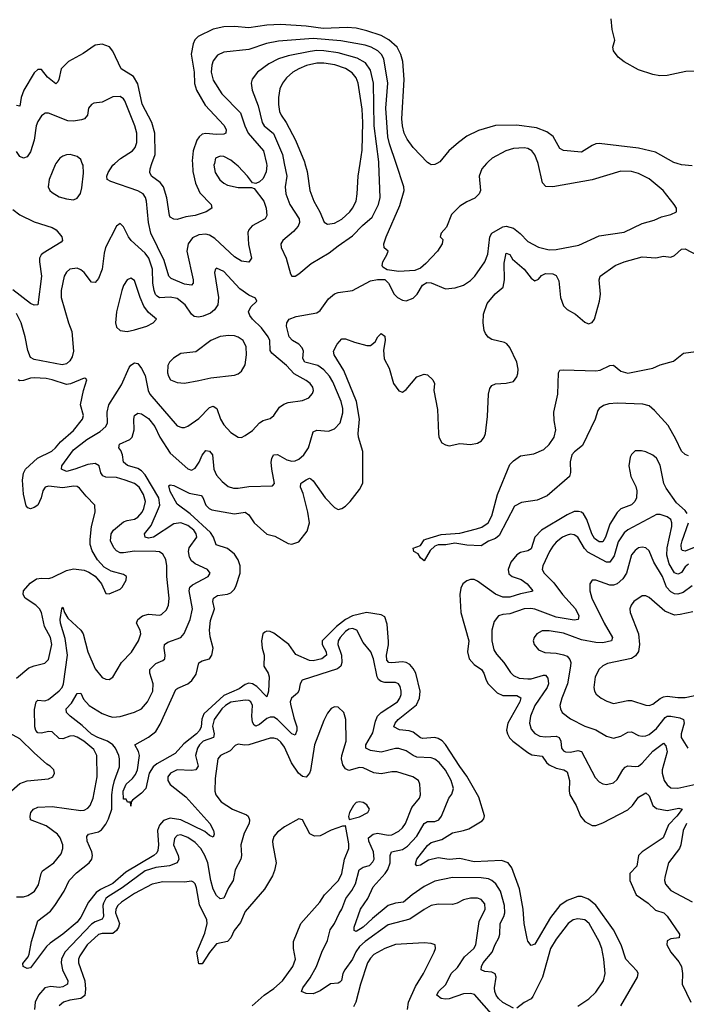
# Model space of a CAD drawing. Header units: inches. Extents: x 1843162 to 1959474, y 907081 to 1016326.
# Tile 537 of 656: x 1920329 to 1924057, y 1005298 to 1010804. Entities that reach past the tile are written whole.
import ezdxf

# ---------------------------------------------------------------- set-up
doc = ezdxf.new("R2010")
doc.units = ezdxf.units.IN
doc.header["$MEASUREMENT"] = 0
doc.layers.add('B9020', color=7, linetype='Continuous')
doc.layers.add('B9021', color=7, linetype='Continuous')

msp = doc.modelspace()

# ---------------------------------------------------------------- linework, layer by layer
at = {"layer": 'B9020', "color": 5}
for points, elevation in [([(1923090, 1005277.2), (1923030, 1005308), (1923006.3, 1005330), (1922993.6, 1005350), (1922985.6, 1005370), (1922984.5, 1005390), (1922994, 1005450), (1922987.9, 1005467.9), (1922970, 1005478.4), (1922930, 1005481.8), (1922909.8, 1005490), (1922911.9, 1005510), (1922921.6, 1005530), (1922970.9, 1005589.1), (1922987.1, 1005632.9), (1923007.9, 1005670), (1923014.5, 1005690), (1923016.1, 1005750), (1923037.2, 1005790), (1923042.5, 1005810), (1923039.2, 1005850), (1923016.9, 1005930), (1922992.1, 1005972.1), (1922970, 1005991.1), (1922950, 1005999.6), (1922910, 1006005.2), (1922750, 1006007.9), (1922650, 1005986.9), (1922590, 1005956.1), (1922522.8, 1005910), (1922475, 1005870), (1922430, 1005863.8), (1922388.8, 1005850), (1922301.5, 1005778.5), (1922250, 1005729), (1922210, 1005706), (1922199.6, 1005710), (1922200.2, 1005730), (1922234.2, 1005830), (1922275.2, 1005890), (1922305.6, 1005954.4), (1922373.5, 1006030), (1922387.9, 1006052.1), (1922400.7, 1006090), (1922399.9, 1006130), (1922407.9, 1006150), (1922470, 1006164.1), (1922497.1, 1006182.9), (1922550, 1006238.2), (1922590.8, 1006309.2), (1922610, 1006320.1), (1922650, 1006320.8), (1922672.5, 1006330), (1922687.1, 1006350), (1922728.9, 1006450), (1922746, 1006474), (1922754.4, 1006505.6), (1922741.3, 1006550), (1922710, 1006607), (1922674.5, 1006650), (1922650, 1006669.2), (1922630, 1006675.8), (1922550, 1006681.1), (1922529, 1006689), (1922490, 1006715.2), (1922450, 1006729.3), (1922430, 1006728.7), (1922350, 1006708.9), (1922290, 1006718), (1922263.8, 1006730), (1922265, 1006750), (1922303.9, 1006816.1), (1922317.9, 1006882.1), (1922329.9, 1006910), (1922350.7, 1006929.3), (1922441, 1006990), (1922454.9, 1007010), (1922461.8, 1007030), (1922461.5, 1007050), (1922455.7, 1007075.7), (1922447, 1007090), (1922430, 1007097.6), (1922370, 1007098.2), (1922350, 1007103.8), (1922335.2, 1007115.2), (1922327.5, 1007130), (1922308.2, 1007230), (1922292.9, 1007270), (1922250, 1007321.5), (1922213.7, 1007390), (1922190, 1007400.2), (1922170, 1007395.2), (1922150, 1007382.1), (1922121.2, 1007350), (1922110.1, 1007330), (1922108.7, 1007310), (1922128, 1007250), (1922130.9, 1007210), (1922125.5, 1007190), (1922105.5, 1007174.5), (1921909.4, 1007110.6), (1921898.2, 1007090), (1921889.4, 1007050.6), (1921882.1, 1007037.9), (1921848.9, 1007010), (1921842, 1006990), (1921844, 1006976), (1921861, 1006901), (1921878.4, 1006850), (1921878.6, 1006830), (1921870, 1006802.6), (1921850, 1006810.8), (1921771.3, 1006891.3), (1921750, 1006903), (1921730, 1006903.5), (1921710, 1006895.7), (1921670, 1006862.1), (1921650, 1006853.2), (1921639.7, 1006859.7), (1921630, 1006875.1), (1921626.8, 1006910), (1921631.3, 1006970), (1921621.8, 1006990), (1921610, 1006997.2), (1921590, 1006999.7), (1921510, 1006988.4), (1921479.6, 1006970), (1921458.5, 1006950), (1921415.6, 1006890), (1921407.3, 1006852.7), (1921415.7, 1006810), (1921413, 1006790), (1921355, 1006770), (1921334.8, 1006750), (1921323.4, 1006730), (1921312.3, 1006690), (1921326.4, 1006630), (1921313.8, 1006610), (1921290, 1006604.8), (1921210, 1006609.3), (1921172.2, 1006590), (1921157.7, 1006570), (1921157.4, 1006550), (1921170, 1006528.1), (1921257.6, 1006457.6), (1921392.6, 1006310), (1921412.4, 1006270), (1921415.8, 1006250), (1921410, 1006232.7), (1921390, 1006242.2), (1921363.7, 1006263.7), (1921230, 1006329.9), (1921170, 1006339), (1921133.1, 1006326.9), (1921110, 1006300.3), (1921100.1, 1006270), (1921105.1, 1006190), (1921101.4, 1006158.6), (1921095.4, 1006144.6), (1921079.5, 1006130), (1920922.2, 1006037.8), (1920850, 1005974.5), (1920780, 1005940), (1920756.9, 1005923.1), (1920714, 1005870), (1920670, 1005786), (1920650, 1005758.2), (1920570, 1005689.9), (1920499.2, 1005640.8), (1920479.4, 1005620.6), (1920390, 1005502.4), (1920370, 1005498.7), (1920349, 1005510), (1920346.6, 1005526.6), (1920376.4, 1005563.6), (1920382.2, 1005577.8), (1920394, 1005650), (1920430, 1005764.9), (1920500.5, 1005819.5), (1920525.6, 1005850), (1920576.9, 1005930), (1920605, 1005990), (1920646.9, 1006033.1), (1920717.4, 1006090), (1920732.3, 1006110), (1920735.6, 1006130), (1920731.7, 1006150), (1920706.3, 1006210), (1920703.5, 1006236.5), (1920712.7, 1006250), (1920770, 1006262.8), (1920785.8, 1006274.2), (1920810, 1006305.5), (1920825.4, 1006334.6), (1920844.4, 1006390), (1920843.9, 1006470), (1920848.8, 1006510), (1920858.2, 1006550), (1920886.1, 1006626.1), (1920887.3, 1006670), (1920882.7, 1006690), (1920864.8, 1006730), (1920850.4, 1006750), (1920820.2, 1006770), (1920764.9, 1006790), (1920729.6, 1006809.6), (1920677.6, 1006857.6), (1920610.7, 1006910), (1920590.8, 1006930), (1920588.7, 1006950), (1920618.3, 1006981.7), (1920650, 1007036), (1920670, 1007038), (1920685, 1007005), (1920718, 1006970), (1920790, 1006924.1), (1920828.7, 1006908.7), (1920850, 1006904.8), (1920890, 1006906.9), (1920970, 1006931.8), (1921010, 1006950.2), (1921043.1, 1006990), (1921073.2, 1007050), (1921076, 1007090), (1921055.8, 1007150), (1921057.2, 1007170), (1921090, 1007204.2), (1921130, 1007221.5), (1921139.7, 1007230), (1921143.1, 1007250), (1921135.9, 1007290), (1921139.2, 1007310), (1921157, 1007323), (1921229.9, 1007350.1), (1921248.2, 1007371.8), (1921282, 1007450), (1921295.6, 1007510), (1921275.9, 1007610), (1921281.1, 1007630), (1921295.8, 1007644.2), (1921383.6, 1007690), (1921393.6, 1007710), (1921379.3, 1007730), (1921310, 1007760.7), (1921290, 1007778.7), (1921277.8, 1007797.8), (1921272, 1007830), (1921276.8, 1007850), (1921319.5, 1007910), (1921316.4, 1007930), (1921303.1, 1007950), (1921270, 1007976.6), (1921230, 1007990.3), (1921190, 1007985), (1921076.5, 1007910), (1921050, 1007905.5), (1921029.7, 1007910), (1921026.8, 1007930), (1921063.5, 1007976.5), (1921105.9, 1008070), (1921111.7, 1008090), (1921107.2, 1008130), (1921030, 1008259.1), (1921010, 1008282.2), (1920990, 1008293.8), (1920931.2, 1008311.2), (1920909.9, 1008329.9), (1920903.8, 1008370), (1920894.6, 1008394.6), (1920882.6, 1008410), (1920886.3, 1008430), (1920944.1, 1008455.9), (1920958.2, 1008470), (1920969, 1008510), (1920967.4, 1008570), (1920971.3, 1008590), (1920990, 1008604), (1921010, 1008600.6), (1921050, 1008573.5), (1921084.6, 1008530), (1921111.6, 1008470), (1921170, 1008379.5), (1921270, 1008293), (1921290, 1008284.6), (1921310, 1008296.5), (1921332.2, 1008330), (1921350, 1008368.9), (1921370, 1008396), (1921390, 1008391.3), (1921406.4, 1008370), (1921415.3, 1008290), (1921430, 1008257), (1921461, 1008221), (1921494.7, 1008194.7), (1921525.1, 1008185.1), (1921550, 1008184), (1921610, 1008193.2), (1921743.2, 1008196.8), (1921754.5, 1008210), (1921738.3, 1008290), (1921735.8, 1008330), (1921738, 1008350), (1921748.5, 1008371.5), (1921770, 1008372.5), (1921823.4, 1008343.4), (1921850, 1008335.9), (1921870, 1008338), (1921890, 1008346.4), (1921917.8, 1008370), (1921944.7, 1008410), (1921970, 1008498.7), (1921990.8, 1008509.2), (1922056.5, 1008503.5), (1922090, 1008516.9), (1922120.6, 1008550), (1922135.1, 1008604.9), (1922135.8, 1008630), (1922127.1, 1008670), (1922079.8, 1008779.8), (1922062, 1008810), (1922030, 1008846.1), (1921997, 1008870), (1921923.9, 1008890), (1921912.5, 1008910), (1921916.2, 1008950), (1921908.5, 1008970), (1921889.5, 1008989.5), (1921854.5, 1009010), (1921835.3, 1009030), (1921821.5, 1009090), (1921822.3, 1009110), (1921835.8, 1009130), (1921875.7, 1009144.3), (1921990, 1009165.4), (1922010, 1009178), (1922056.7, 1009243.4), (1922090, 1009271.2), (1922110, 1009279.2), (1922190, 1009290.4), (1922290, 1009344), (1922330, 1009350.7), (1922370, 1009351), (1922390.6, 1009330.6), (1922423, 1009270), (1922442, 1009250), (1922470, 1009235.5), (1922490, 1009233), (1922530, 1009246.4), (1922551.5, 1009270), (1922580.8, 1009319.2), (1922605.1, 1009334.9), (1922630, 1009332.7), (1922710, 1009299.1), (1922764.9, 1009304.9), (1922810, 1009320.4), (1922850, 1009346.3), (1922875.1, 1009370), (1922930.8, 1009450), (1922946.6, 1009493.4), (1922958.4, 1009590), (1922968.9, 1009610), (1923030, 1009646.7), (1923050.1, 1009650.1), (1923090, 1009638.7), (1923128.5, 1009608.5), (1923170, 1009563.8), (1923230, 1009532.6), (1923290, 1009517.8), (1923330, 1009518.5), (1923456.1, 1009543.9), (1923570, 1009595.9), (1923710, 1009616.9), (1923810, 1009664.3), (1923877.3, 1009682.7), (1923917.7, 1009702.3), (1923970, 1009714.3), (1924002.9, 1009730), (1924003, 1009750), (1923989.7, 1009770), (1923926.9, 1009850), (1923850, 1009914.8), (1923790, 1009944), (1923750, 1009954.9), (1923690, 1009958.1), (1923530, 1009908.1), (1923310, 1009869.2), (1923272.2, 1009872.2), (1923252, 1009892), (1923227.7, 1010000)], 440), ([(1920531.2, 1010000), (1920526.5, 1009993.5), (1920493.1, 1009910), (1920488.7, 1009870), (1920497.1, 1009850), (1920510, 1009837.1), (1920550, 1009813.7), (1920590, 1009802.4), (1920630, 1009797.6), (1920650, 1009806), (1920667.9, 1009832.1), (1920676.1, 1009863.9), (1920686.2, 1009946.2), (1920682.8, 1009990), (1920678.7, 1010000)], 460), ([(1921417.4, 1010000), (1921415, 1009990), (1921421.4, 1009950), (1921448.6, 1009908.6), (1921469.6, 1009889.6), (1921490, 1009879.3), (1921550, 1009866), (1921625.5, 1009865.5), (1921639.5, 1009859.5), (1921694, 1009790), (1921706.7, 1009750), (1921711, 1009710), (1921702.3, 1009690), (1921628.9, 1009651.1), (1921610.9, 1009630), (1921604.9, 1009615.1), (1921607.5, 1009547.5), (1921625.3, 1009470), (1921610, 1009448), (1921570, 1009454.5), (1921530, 1009478.4), (1921420.5, 1009580.5), (1921390, 1009599.7), (1921370, 1009604.4), (1921330, 1009601.5), (1921296, 1009584), (1921271.5, 1009550), (1921263, 1009510), (1921299, 1009350), (1921298.2, 1009330), (1921290, 1009319.8), (1921250, 1009324.4), (1921176.1, 1009356.1), (1921163.7, 1009370), (1921137.3, 1009457.3), (1921062.4, 1009610), (1921049.9, 1009670), (1921038.7, 1009790), (1921033, 1009810), (1921019.4, 1009830), (1920990, 1009848.1), (1920838.7, 1009898.7), (1920818.7, 1009910), (1920816, 1009930), (1920822.8, 1009950), (1920848.7, 1009990), (1920860.4, 1010000)], 440), ([(1921294.7, 1010000), (1921296.2, 1009956.2), (1921311.4, 1009890), (1921336.9, 1009836.9), (1921400.3, 1009770), (1921403, 1009750), (1921370.8, 1009730), (1921311, 1009710), (1921258.2, 1009701.8), (1921210, 1009686.9), (1921190, 1009688.2), (1921170, 1009700.7), (1921165.8, 1009710), (1921152.3, 1009807.7), (1921133.8, 1009870), (1921114.6, 1009894.6), (1921066.6, 1009930), (1921056.8, 1009950), (1921058.2, 1009970), (1921068.5, 1010000)], 420), ([(1921708.3, 1010000), (1921710.8, 1009989.2), (1921707.2, 1009952.8), (1921690, 1009915.6), (1921670, 1009897.6), (1921650, 1009889), (1921630, 1009892.3), (1921602, 1009930), (1921550, 1009984.8), (1921532.5, 1010000)], 440), ([(1921808.4, 1010000), (1921822.4, 1009930), (1921814, 1009870), (1921816.3, 1009830), (1921839.8, 1009770), (1921892.2, 1009690), (1921894, 1009670), (1921885.7, 1009650), (1921860.3, 1009619.7), (1921800.3, 1009570), (1921788.7, 1009550), (1921790.3, 1009530), (1921818.2, 1009470), (1921842.5, 1009382.5), (1921850, 1009370.7), (1921870, 1009370.4), (1921890, 1009383.6), (1921959.6, 1009440.4), (1922060.3, 1009499.7), (1922110, 1009540.2), (1922190, 1009595.2), (1922246.2, 1009653.8), (1922299.3, 1009700.7), (1922335.6, 1009770), (1922345.5, 1009810), (1922337.4, 1010000)], 460), ([(1921923.9, 1010000), (1921935.6, 1009955.6), (1921952.3, 1009850), (1921973.8, 1009790), (1922006.7, 1009730), (1922031.1, 1009671.1), (1922050, 1009660.2), (1922090, 1009666.3), (1922130, 1009689.4), (1922174.4, 1009730), (1922190.7, 1009750), (1922210.6, 1009790), (1922217, 1009830), (1922221.9, 1009930), (1922232.9, 1010000)], 480), ([(1922939.4, 1010000), (1922913.6, 1009970), (1922898, 1009930), (1922905.2, 1009850), (1922898.6, 1009830), (1922873.5, 1009806.5), (1922830, 1009786.6), (1922790, 1009760.8), (1922744.6, 1009715.4), (1922715.3, 1009644.7), (1922685.5, 1009610), (1922681, 1009590), (1922694.4, 1009574.4), (1922691.8, 1009550), (1922666, 1009510), (1922599.7, 1009440.3), (1922570, 1009414.5), (1922539, 1009401), (1922450, 1009396.9), (1922384.8, 1009404.8), (1922360.5, 1009420.5), (1922355.1, 1009430), (1922359.6, 1009450), (1922382.7, 1009490), (1922389, 1009510), (1922368, 1009528), (1922364.7, 1009550), (1922378, 1009590), (1922454.6, 1009765.4), (1922479.6, 1009850), (1922477.3, 1009870), (1922433.9, 1010000)], 440), ([(1922660.9, 1010000), (1922650, 1009994), (1922630, 1009991.8), (1922618.4, 1010000)], 420), ([(1924090, 1009987), (1924030, 1009991.9), (1924006.2, 1010000)], 420), ([(1920290, 1009742.7), (1920330, 1009712.9), (1920410, 1009674.3), (1920510, 1009642.2), (1920532, 1009630), (1920564.4, 1009590), (1920568, 1009570), (1920559.9, 1009560.1), (1920460.7, 1009499.3), (1920449.2, 1009490), (1920439.3, 1009470), (1920438.7, 1009450), (1920451.4, 1009370), (1920430, 1009209.4), (1920410, 1009207.6), (1920390, 1009218), (1920290, 1009293.3)], 440), ([(1920310, 1005899.3), (1920350, 1005899.3), (1920374.1, 1005905.9), (1920399.3, 1005920.7), (1920411.1, 1005930), (1920434.5, 1005965.5), (1920449.1, 1006030), (1920456, 1006044), (1920519.1, 1006090), (1920560, 1006140), (1920570.7, 1006169.3), (1920569.8, 1006190), (1920555.6, 1006230), (1920540.7, 1006250), (1920476.1, 1006296.1), (1920389.7, 1006330), (1920386.9, 1006350), (1920391.2, 1006370), (1920405.1, 1006390), (1920430, 1006399.7), (1920510, 1006404.4), (1920670, 1006381.5), (1920690, 1006383.5), (1920710, 1006394.4), (1920722.9, 1006410), (1920739.9, 1006450), (1920762.8, 1006570), (1920760.8, 1006690), (1920743.7, 1006723.7), (1920686.9, 1006770), (1920650, 1006792.7), (1920630, 1006798.7), (1920610, 1006797.6), (1920570, 1006782.8), (1920550, 1006784.7), (1920510, 1006822.5), (1920490, 1006823.9), (1920450, 1006814.6), (1920430, 1006817), (1920418.4, 1006830), (1920413.8, 1006850), (1920412.4, 1006947.6), (1920420.9, 1006990), (1920430, 1006998.2), (1920470, 1006995.9), (1920490, 1007002.2), (1920550, 1007050.8), (1920566.4, 1007070), (1920573.6, 1007090), (1920596.5, 1007250), (1920583.1, 1007343.1), (1920556.8, 1007430), (1920554.8, 1007450), (1920563.7, 1007510), (1920570, 1007518.8), (1920579.5, 1007490), (1920598.3, 1007458.3), (1920670.1, 1007390.1), (1920683.7, 1007370), (1920709.7, 1007270), (1920750, 1007174.6), (1920790, 1007126), (1920810, 1007116.5), (1920830, 1007114), (1920850, 1007127.7), (1920897.3, 1007210), (1920953.3, 1007266.7), (1920994.1, 1007330), (1921006.1, 1007370), (1921001.7, 1007390), (1920982.8, 1007430), (1920988.7, 1007450), (1921016.4, 1007470), (1921050, 1007480.7), (1921110, 1007473.7), (1921121.7, 1007478.3), (1921150, 1007503.6), (1921161.4, 1007530), (1921164.5, 1007570), (1921151.2, 1007690), (1921152.2, 1007750), (1921145.4, 1007785.4), (1921130, 1007815.1), (1921110, 1007827.8), (1921090.4, 1007830.4), (1920970, 1007832), (1920910, 1007822), (1920890, 1007823.2), (1920870, 1007834.2), (1920856, 1007850), (1920836.3, 1007890), (1920840.8, 1007930), (1920853, 1007950), (1920910, 1007995.6), (1920930, 1008003.8), (1920970, 1008010.8), (1920990, 1008021.5), (1921013.2, 1008050), (1921023.2, 1008070), (1921031.8, 1008110), (1921020.4, 1008150), (1920996.2, 1008190), (1920970, 1008211.5), (1920918.9, 1008230), (1920870, 1008243.4), (1920810, 1008246.9), (1920793.5, 1008253.5), (1920782.3, 1008270), (1920774.1, 1008310), (1920750, 1008322.3), (1920710, 1008317.1), (1920637.3, 1008290), (1920590, 1008277.8), (1920562.7, 1008290), (1920564.8, 1008310), (1920630, 1008398.9), (1920703.5, 1008456.5), (1920778.1, 1008501.9), (1920810.6, 1008530), (1920819.2, 1008550), (1920818.3, 1008610), (1920827.3, 1008650), (1920897.5, 1008762.5), (1920941.2, 1008858.8), (1920950, 1008871.6), (1920970, 1008885.5), (1920990, 1008880.8), (1921010, 1008854), (1921030, 1008814.9), (1921047.1, 1008730), (1921056.2, 1008710), (1921210, 1008532.8), (1921235.8, 1008524.2), (1921250, 1008524), (1921270, 1008531.4), (1921330, 1008574.3), (1921390, 1008635.6), (1921410, 1008643.2), (1921430.6, 1008630.6), (1921452.4, 1008570), (1921470, 1008539.6), (1921510, 1008496.4), (1921550, 1008470.4), (1921570, 1008468.2), (1921590, 1008479.3), (1921630, 1008507.2), (1921670, 1008550.3), (1921690, 1008562.7), (1921730, 1008574), (1921749.8, 1008590.2), (1921782.3, 1008637.7), (1921805.3, 1008654.7), (1921830, 1008663.6), (1921910, 1008675.6), (1921946.6, 1008690), (1921966.9, 1008713.1), (1921971.1, 1008730), (1921968, 1008750), (1921952.6, 1008770), (1921930, 1008787.2), (1921864.2, 1008824.2), (1921821.4, 1008870), (1921738.8, 1008938.8), (1921730, 1008954.5), (1921727.1, 1009010), (1921718.7, 1009030), (1921681.3, 1009081.3), (1921630.6, 1009130), (1921615.3, 1009150), (1921608.5, 1009170), (1921620.7, 1009199.3), (1921654.5, 1009230), (1921647.3, 1009247.3), (1921610, 1009264.7), (1921559.4, 1009299.4), (1921470, 1009395.9), (1921430, 1009415.1), (1921423, 1009410), (1921419.1, 1009390), (1921440.6, 1009250), (1921436.3, 1009210), (1921418, 1009182), (1921396.1, 1009163.9), (1921354.3, 1009145.7), (1921330, 1009141.5), (1921305.3, 1009145.3), (1921290, 1009158.2), (1921254.6, 1009210), (1921210, 1009245), (1921170, 1009252.6), (1921110, 1009248.1), (1921097.4, 1009257.4), (1921088.2, 1009268.2), (1921080.7, 1009290), (1921074.1, 1009330), (1921071.9, 1009410), (1921050.4, 1009470), (1921030, 1009498.9), (1920951.6, 1009570), (1920937.2, 1009590), (1920910, 1009646), (1920890, 1009665.2), (1920870, 1009649.2), (1920809, 1009531), (1920800.9, 1009499.1), (1920790, 1009409.5), (1920770, 1009357), (1920750, 1009334), (1920730, 1009336.2), (1920688.6, 1009390), (1920670, 1009405.8), (1920650, 1009414), (1920610, 1009409.8), (1920590, 1009392.3), (1920577.2, 1009370), (1920561.5, 1009290), (1920561.3, 1009250), (1920602.4, 1009110), (1920621.2, 1009061.2), (1920628.9, 1008951.1), (1920621.6, 1008918.4), (1920610, 1008896.8), (1920590, 1008880.2), (1920565.4, 1008874.6), (1920410, 1008904.9), (1920390, 1008916), (1920373.7, 1008953.7), (1920359.9, 1009030), (1920337, 1009110), (1920310, 1009161.3)], 460), ([(1923689.9, 1005290), (1923784.6, 1005450), (1923788.5, 1005470), (1923783, 1005483), (1923719.1, 1005550), (1923692, 1005630), (1923650, 1005714.3), (1923550, 1005853.3), (1923510, 1005885.3), (1923470, 1005900.4), (1923450, 1005901.1), (1923390, 1005878.3), (1923349.1, 1005850.9), (1923297, 1005783), (1923210, 1005635.1), (1923190, 1005626.6), (1923171, 1005651), (1923166.3, 1005666.3), (1923150.6, 1005750.6), (1923145.2, 1005830), (1923124.3, 1005944.3), (1923081.3, 1006061.3), (1923059.7, 1006090), (1923022.9, 1006102.9), (1922870, 1006095.6), (1922790, 1006112.6), (1922730, 1006108.6), (1922670, 1006117.2), (1922615.3, 1006104.7), (1922570, 1006076.9), (1922550, 1006073.2), (1922542.4, 1006082.4), (1922549.8, 1006110), (1922610, 1006187.1), (1922630, 1006202.3), (1922690, 1006220.1), (1922750, 1006257.3), (1922810, 1006269.5), (1922839.8, 1006280.2), (1922916, 1006324), (1922925, 1006335), (1922928.4, 1006351.6), (1922896.9, 1006456.9), (1922830, 1006573.4), (1922790, 1006627.3), (1922710.6, 1006750.6), (1922691, 1006771), (1922670, 1006785.5), (1922650, 1006790.5), (1922583.8, 1006783.8), (1922570, 1006789), (1922530, 1006819.9), (1922507.7, 1006827.7), (1922452.6, 1006832.6), (1922421, 1006850), (1922429, 1006870), (1922446, 1006890), (1922548, 1006972), (1922565, 1007010), (1922568.1, 1007050), (1922543.9, 1007150), (1922530, 1007175.9), (1922510, 1007198.4), (1922490, 1007210.3), (1922470, 1007214.1), (1922410, 1007207.2), (1922392.3, 1007210), (1922382.5, 1007222.5), (1922380.1, 1007250), (1922392.2, 1007307.8), (1922392.2, 1007327.8), (1922383.2, 1007423.2), (1922370, 1007465), (1922350, 1007475.8), (1922268.7, 1007488.7), (1922190.7, 1007470.7), (1922150.9, 1007450), (1922101.2, 1007410), (1922020.5, 1007330), (1922020.3, 1007310), (1922043.1, 1007270), (1922045.5, 1007250), (1922017.6, 1007230), (1921970, 1007218.2), (1921950, 1007221.1), (1921873.4, 1007253.4), (1921834.5, 1007310), (1921750, 1007373.2), (1921730, 1007383.2), (1921710, 1007384.7), (1921700.3, 1007379.7), (1921688.1, 1007370), (1921681.3, 1007330), (1921684.8, 1007290), (1921696.8, 1007250), (1921694.4, 1007190), (1921719, 1007150), (1921723.9, 1007130), (1921719.8, 1007050), (1921710, 1007016.9), (1921655.4, 1007075.4), (1921630, 1007091.1), (1921610, 1007094.2), (1921590, 1007086.4), (1921556.9, 1007063.1), (1921470, 1007024.7), (1921358.1, 1006921.9), (1921346.5, 1006893.5), (1921344, 1006850), (1921334.8, 1006830), (1921317, 1006810), (1921246, 1006754), (1921198.4, 1006701.6), (1921096.4, 1006643.6), (1921074.6, 1006625.4), (1921053.5, 1006590), (1921034.8, 1006505.2), (1921010, 1006479), (1920959.6, 1006440.4), (1920952, 1006430), (1920950, 1006406), (1920948, 1006428), (1920932, 1006428), (1920924.7, 1006444.7), (1920910, 1006444.7), (1920907.2, 1006490), (1920924.5, 1006530), (1920959.9, 1006560.1), (1920976.6, 1006583.4), (1920987.6, 1006610), (1920998.4, 1006690), (1920992.4, 1006712.4), (1920972, 1006750), (1921050, 1006792.2), (1921090, 1006824.4), (1921114.7, 1006865.3), (1921202.2, 1007057.8), (1921213.2, 1007066.8), (1921268.6, 1007090), (1921291.2, 1007108.8), (1921314.8, 1007145.2), (1921331.5, 1007208.5), (1921350, 1007218.8), (1921390, 1007229.4), (1921403.7, 1007250), (1921411.4, 1007290), (1921393.4, 1007353.4), (1921389.9, 1007390), (1921395.6, 1007444.3), (1921417.4, 1007510), (1921409.3, 1007550), (1921412.9, 1007570), (1921434.9, 1007585.1), (1921490, 1007591.2), (1921510, 1007598.3), (1921530, 1007620.2), (1921539.9, 1007640.1), (1921562.6, 1007710), (1921562.2, 1007750), (1921550, 1007784.5), (1921530, 1007816.3), (1921490, 1007846.6), (1921427.6, 1007867.6), (1921413.4, 1007910), (1921396.5, 1007936.5), (1921281.3, 1008041.3), (1921210, 1008094.3), (1921170, 1008165.1), (1921162.9, 1008197.1), (1921170, 1008203.8), (1921190, 1008198.5), (1921277.2, 1008157.2), (1921343.6, 1008143.6), (1921352.7, 1008132.7), (1921369.7, 1008089.7), (1921388.6, 1008070), (1921403.5, 1008063.5), (1921530, 1008041.7), (1921590.1, 1008050.1), (1921610, 1008035.8), (1921640.5, 1007990), (1921710, 1007927.8), (1921755.2, 1007915.2), (1921830, 1007874.9), (1921850, 1007871.5), (1921890, 1007884.4), (1921936.4, 1007943.6), (1921948.7, 1007990), (1921940.8, 1008050), (1921914.5, 1008154.5), (1921899.5, 1008190), (1921900.4, 1008210), (1921905, 1008215), (1921930, 1008232), (1921950, 1008240.2), (1921956.5, 1008236.5), (1921970, 1008226.4), (1922037.7, 1008130), (1922090, 1008075.5), (1922110, 1008066), (1922130, 1008071.6), (1922150, 1008084), (1922177.7, 1008110), (1922230, 1008177.6), (1922247.1, 1008212.9), (1922247.8, 1008390), (1922223.7, 1008470), (1922221.2, 1008490), (1922229.1, 1008570), (1922212.1, 1008670), (1922142, 1008842), (1922087.4, 1008930), (1922083.5, 1008950), (1922104.2, 1008990), (1922130, 1009019.3), (1922150, 1009020.3), (1922200.9, 1009000.9), (1922270, 1008982.8), (1922290, 1008981.6), (1922317.7, 1009002.3), (1922331.1, 1009030), (1922350, 1009048.9), (1922370, 1009034), (1922371.9, 1009010), (1922363.1, 1008956.9), (1922367.3, 1008907.3), (1922395.6, 1008855.6), (1922419.5, 1008770), (1922450, 1008728), (1922470, 1008722), (1922490, 1008736.3), (1922550, 1008807.3), (1922590, 1008822.8), (1922610, 1008818.8), (1922639.1, 1008790), (1922648, 1008770), (1922645.3, 1008730), (1922665.2, 1008625.2), (1922670.2, 1008490.2), (1922673.7, 1008470), (1922690, 1008438), (1922710, 1008426.7), (1922730, 1008422), (1922790, 1008434), (1922850, 1008429.1), (1922890, 1008436.9), (1922911.2, 1008450), (1922926.9, 1008470), (1922934.2, 1008490), (1922945.6, 1008585.6), (1922949.8, 1008710.2), (1922957.8, 1008742.2), (1922970, 1008758.4), (1922990, 1008767.4), (1923048.6, 1008771.4), (1923090, 1008781.3), (1923110, 1008807.3), (1923114, 1008826), (1923115.7, 1008850), (1923109.8, 1008890), (1923070, 1008971), (1923052.3, 1008992.3), (1923039.5, 1008999.5), (1922970, 1009016.6), (1922949.2, 1009029.2), (1922933.1, 1009050), (1922926.8, 1009066.8), (1922920.5, 1009110), (1922923.1, 1009156.9), (1922943.7, 1009216.3), (1922988.3, 1009271.7), (1923031.8, 1009308.2), (1923040.2, 1009350), (1923038.1, 1009441.9), (1923050, 1009499.3), (1923070, 1009490.4), (1923085, 1009465), (1923149.7, 1009409.7), (1923190, 1009359.1), (1923210, 1009343.2), (1923230, 1009352.6), (1923247.1, 1009372.9), (1923270, 1009385.1), (1923310, 1009383.5), (1923330, 1009373.5), (1923344.1, 1009344.1), (1923352.4, 1009250), (1923370, 1009204.6), (1923390, 1009183.2), (1923438, 1009158), (1923490, 1009112.4), (1923510, 1009103.1), (1923530, 1009110.5), (1923544.2, 1009130), (1923571.1, 1009230), (1923577.7, 1009270), (1923569.8, 1009350), (1923575.1, 1009370), (1923659.7, 1009430), (1923709.9, 1009450.1), (1923810, 1009477.7), (1923887.2, 1009472.8), (1923930, 1009482.6), (1923970, 1009475.8), (1923990, 1009486.4), (1924030, 1009521.3), (1924050, 1009522.4), (1924150, 1009470.3)], 420), ([(1924070, 1008364.5), (1924050, 1008373.3), (1924030, 1008391.3), (1923998.7, 1008458.7), (1923954.9, 1008534.9), (1923879.5, 1008619.5), (1923850, 1008644.8), (1923813.5, 1008653.5), (1923670, 1008659.4), (1923623.7, 1008656.3), (1923593.5, 1008646.5), (1923570.2, 1008630), (1923562.1, 1008617.9), (1923546.9, 1008570), (1923476.9, 1008423.1), (1923431.9, 1008388.1), (1923416.2, 1008370), (1923407.4, 1008332.6), (1923408.8, 1008271.2), (1923404.4, 1008250), (1923278.9, 1008141.1), (1923223.3, 1008116.7), (1923135.4, 1008104.6), (1923096.8, 1008083.2), (1923010, 1007919.8), (1922990, 1007903.2), (1922951.2, 1007888.8), (1922910, 1007862.7), (1922830, 1007866), (1922762.5, 1007877.5), (1922712.4, 1007867.6), (1922670, 1007866.8), (1922650, 1007860.4), (1922623.6, 1007836.4), (1922590, 1007777.6), (1922570, 1007794.5), (1922556.5, 1007816.5), (1922532.7, 1007830), (1922529.6, 1007849.6), (1922570, 1007864.4), (1922590, 1007894.8), (1922600.4, 1007899.6), (1922685.3, 1007925.3), (1922790, 1007933.4), (1922883.6, 1007956.4), (1922913.8, 1007966.2), (1922948.9, 1007991.1), (1922969.8, 1008030.2), (1923001.6, 1008150), (1923070, 1008316.5), (1923090, 1008337.5), (1923130, 1008365.3), (1923203.9, 1008376.1), (1923259.2, 1008400.8), (1923290, 1008429), (1923318.3, 1008470), (1923326.3, 1008510), (1923317.2, 1008562.8), (1923316.5, 1008610), (1923338.4, 1008710), (1923342.4, 1008830), (1923350, 1008844), (1923370, 1008846.7), (1923550, 1008839.8), (1923575.9, 1008844.1), (1923630, 1008871.1), (1923650, 1008871.8), (1923690, 1008838.6), (1923730, 1008827.1), (1923870, 1008854.7), (1923910, 1008873.8), (1923985.3, 1008894.7), (1924041.4, 1008938.6), (1924110, 1008947.9)], 380), ([(1920310, 1007122), (1920380.7, 1007179.3), (1920410, 1007191.6), (1920470, 1007206), (1920490, 1007226.7), (1920509.2, 1007310), (1920500.9, 1007350), (1920466.9, 1007410), (1920450, 1007489.6), (1920439.6, 1007510), (1920419.8, 1007530), (1920359.8, 1007570), (1920349, 1007590), (1920350.7, 1007610), (1920387.2, 1007652.8), (1920423.1, 1007676.9), (1920450, 1007681.6), (1920490, 1007679.3), (1920510, 1007684.3), (1920590, 1007723.2), (1920630, 1007732.8), (1920690, 1007725.3), (1920715.2, 1007715.2), (1920751.6, 1007691.6), (1920786, 1007650), (1920810, 1007594.8), (1920830, 1007593.4), (1920890, 1007619.3), (1920902, 1007630), (1920924.5, 1007670), (1920926, 1007690), (1920910, 1007702), (1920839.8, 1007719.8), (1920801.8, 1007741.8), (1920764.1, 1007784.1), (1920733.6, 1007833.6), (1920723.2, 1007870), (1920722.8, 1007897.2), (1920729.8, 1007970), (1920751, 1008050), (1920749.7, 1008089.7), (1920699.8, 1008139.8), (1920663.8, 1008183.8), (1920650, 1008193.6), (1920630, 1008196.2), (1920570, 1008185.5), (1920490, 1008196), (1920470.4, 1008190), (1920458, 1008170), (1920449.4, 1008130), (1920430.2, 1008090), (1920410, 1008076.4), (1920390, 1008069.8), (1920374.8, 1008074.8), (1920365.7, 1008085.7), (1920350.9, 1008150.9), (1920344.7, 1008230), (1920350.8, 1008269.2), (1920360.8, 1008290), (1920428.3, 1008351.7), (1920507.8, 1008392.2), (1920529.8, 1008410), (1920557.1, 1008442.9), (1920630, 1008507.1), (1920680.9, 1008570), (1920684.8, 1008590), (1920669.7, 1008650), (1920684.7, 1008730), (1920704.5, 1008790), (1920698.3, 1008798.3), (1920690, 1008800.5), (1920612.3, 1008767.7), (1920590, 1008764.7), (1920510, 1008791), (1920477.2, 1008797.2), (1920410, 1008801.5), (1920390, 1008799.9), (1920350, 1008786.6), (1920330, 1008785.2), (1920320.4, 1008790)], 480), ([(1924062.1, 1008042.1), (1924050, 1008059.7), (1924001.6, 1008101.6), (1923943.6, 1008183.6), (1923931.9, 1008210), (1923910, 1008312.8), (1923890, 1008352.2), (1923870, 1008369), (1923830, 1008388.1), (1923806.9, 1008393.1), (1923770, 1008392.4), (1923750, 1008373.3), (1923742.7, 1008357.3), (1923734.8, 1008310), (1923746.2, 1008250), (1923773.8, 1008193.8), (1923780.9, 1008170), (1923778, 1008130), (1923768.4, 1008110), (1923750, 1008091.6), (1923690.7, 1008069.3), (1923670, 1008047.9), (1923630, 1007982.9), (1923605.4, 1007910), (1923590, 1007884.9), (1923570, 1007884.1), (1923543.3, 1007903.3), (1923528.7, 1007928.7), (1923500.6, 1008010), (1923481.2, 1008041.2), (1923470, 1008051.1), (1923454.9, 1008054.9), (1923430, 1008053.5), (1923390, 1008034.6), (1923247.3, 1007950), (1923209, 1007910), (1923190, 1007845.4), (1923170, 1007834.5), (1923130, 1007824.3), (1923110, 1007812.1), (1923075.3, 1007770), (1923060.1, 1007730), (1923065.1, 1007705.1), (1923083.2, 1007690), (1923133.1, 1007673.1), (1923167.2, 1007650), (1923198.4, 1007610), (1923193.7, 1007606.3), (1923130, 1007594.1), (1923070, 1007574.5), (1923030, 1007574.8), (1922990, 1007591.4), (1922890, 1007664.7), (1922870, 1007673.6), (1922850, 1007673), (1922830, 1007665.8), (1922808, 1007650), (1922795.5, 1007624.5), (1922791, 1007590), (1922796.6, 1007490), (1922840.3, 1007330), (1922832.7, 1007270), (1922843.1, 1007230), (1922870, 1007198.6), (1922911.4, 1007170), (1922925.1, 1007150), (1922937, 1007110), (1922949.4, 1007090), (1922999.5, 1007039.5), (1923030, 1007024.3), (1923110, 1007025.3), (1923131.3, 1007011.3), (1923125.8, 1006990), (1923058, 1006870), (1923050.8, 1006830.7), (1923056.3, 1006810), (1923068.8, 1006788.8), (1923087.6, 1006770), (1923170, 1006706.3), (1923193.4, 1006693.4), (1923250, 1006686.2), (1923275.1, 1006650), (1923290, 1006636.9), (1923330, 1006618.3), (1923371.7, 1006610), (1923390, 1006598.4), (1923403.9, 1006550), (1923401.6, 1006490), (1923406.1, 1006470), (1923441.5, 1006410), (1923465, 1006350), (1923490, 1006319.7), (1923530, 1006297.8), (1923550, 1006297.8), (1923590, 1006312.3), (1923730, 1006385.8), (1923756.5, 1006410), (1923790, 1006455.6), (1923830, 1006480.9), (1923850, 1006464.4), (1923869, 1006409), (1923890, 1006393.1), (1923950, 1006381.6), (1924015.3, 1006395.3), (1924033.7, 1006390), (1924004.7, 1006350), (1923957.8, 1006302.2), (1923928.3, 1006230), (1923810.1, 1006150), (1923788.7, 1006130), (1923780.8, 1006070), (1923740.2, 1006030), (1923740.7, 1005990), (1923776.9, 1005910), (1923844, 1005864), (1923883.7, 1005823.7), (1923931.5, 1005810), (1923950, 1005790.3), (1924018, 1005690), (1924016.3, 1005670), (1923970, 1005663.5), (1923950, 1005653.6), (1923947.8, 1005630), (1923970.1, 1005590), (1924015.6, 1005535.6), (1924030.5, 1005510), (1924035.7, 1005470), (1924034, 1005410), (1924081.5, 1005310)], 420), ([(1924070, 1007759.9), (1924050, 1007744.1), (1924030, 1007713.7), (1924014.8, 1007705.2), (1924010, 1007703.2), (1923990, 1007711.1), (1923960.9, 1007760.9), (1923947.4, 1007810), (1923949.3, 1007850.7), (1923976.2, 1007970), (1923976.7, 1007990), (1923969.7, 1008010), (1923950, 1008023.8), (1923910, 1008036.8), (1923890, 1008036.4), (1923870, 1008026.3), (1923730, 1007951), (1923710, 1007935.4), (1923675.1, 1007884.9), (1923653.8, 1007806.2), (1923630, 1007769.9), (1923610, 1007769.9), (1923506.7, 1007826.7), (1923486.7, 1007846.7), (1923450, 1007909.8), (1923430, 1007923.4), (1923410, 1007926.4), (1923390, 1007921.5), (1923365.2, 1007910), (1923330, 1007882.3), (1923310, 1007860.8), (1923290.9, 1007830), (1923253.8, 1007750), (1923251.3, 1007730), (1923261.8, 1007710), (1923315.6, 1007655.6), (1923364.8, 1007590), (1923436.6, 1007510), (1923455.8, 1007470), (1923452.7, 1007450), (1923430, 1007445.8), (1923330, 1007462.4), (1923210, 1007507.1), (1923188.2, 1007511.8), (1923150, 1007510.4), (1923070, 1007482), (1923030, 1007477.7), (1923006.4, 1007470), (1922981.9, 1007438.2), (1922970.2, 1007390), (1922968.4, 1007330), (1922980.8, 1007280.8), (1922995.8, 1007255.8), (1923036.1, 1007210), (1923072.8, 1007152.8), (1923090, 1007136), (1923122.6, 1007122.6), (1923170, 1007117.4), (1923190, 1007119), (1923259, 1007139), (1923270, 1007138), (1923281.9, 1007121.9), (1923285.5, 1007090), (1923278.5, 1007070), (1923209.1, 1006970), (1923185.3, 1006910), (1923180.1, 1006870), (1923190, 1006837), (1923210, 1006813), (1923238.3, 1006798.3), (1923270, 1006793.8), (1923330, 1006796.8), (1923346, 1006790), (1923355.1, 1006770), (1923359.4, 1006730), (1923370, 1006715.5), (1923380.4, 1006710), (1923410, 1006707.8), (1923450, 1006717.2), (1923470, 1006712.6), (1923546.4, 1006566.4), (1923570, 1006542.3), (1923590, 1006531.4), (1923610, 1006527.3), (1923650, 1006536.9), (1923670, 1006554.9), (1923701.5, 1006610), (1923714.9, 1006625.1), (1923730, 1006631.8), (1923770, 1006627.3), (1923790, 1006630.2), (1923810, 1006645.8), (1923870, 1006713.6), (1923930, 1006758.6), (1923943, 1006743), (1923950.1, 1006710), (1923922.8, 1006610), (1923921.2, 1006590), (1923933.2, 1006550), (1923950, 1006525.8), (1923970, 1006509.3), (1924010, 1006507.5), (1924110, 1006530.1)], 440), ([(1924110, 1007855.7), (1924050, 1007833.1), (1924035.4, 1007835.4), (1924030, 1007841.6), (1924028.5, 1007868.5), (1924033.3, 1007890), (1924068.4, 1007990)], 420), ([(1924090, 1007637.8), (1924038.9, 1007601.1), (1924010, 1007590.8), (1923990, 1007592.7), (1923970, 1007603.9), (1923946.7, 1007630), (1923923.2, 1007690), (1923876.1, 1007770), (1923850, 1007833.3), (1923831.3, 1007851.3), (1923810, 1007854), (1923788.9, 1007850), (1923770, 1007836.8), (1923750, 1007812.3), (1923721.9, 1007710), (1923702.4, 1007677.6), (1923670.9, 1007649.1), (1923650, 1007642.5), (1923630, 1007642.7), (1923550, 1007669.6), (1923530, 1007669.4), (1923517.6, 1007650), (1923517.3, 1007610), (1923528.4, 1007570), (1923598, 1007430), (1923644.7, 1007350), (1923638, 1007330), (1923590, 1007319.7), (1923550, 1007321.5), (1923470, 1007336.4), (1923370, 1007373.7), (1923290, 1007386.8), (1923250, 1007386.2), (1923220.4, 1007370), (1923206.7, 1007350), (1923201.3, 1007330), (1923205.3, 1007310), (1923230, 1007281.1), (1923265.4, 1007265.4), (1923330, 1007261.2), (1923370, 1007252.8), (1923390, 1007244.8), (1923406, 1007226.1), (1923410.7, 1007210), (1923409.6, 1007190), (1923392.5, 1007090), (1923360.5, 1007010), (1923350.2, 1006970), (1923352.4, 1006950), (1923363.1, 1006930), (1923410, 1006895), (1923490, 1006853.4), (1923550, 1006833.2), (1923610, 1006796.9), (1923650, 1006786.2), (1923690, 1006798.4), (1923730, 1006820.7), (1923750, 1006821.8), (1923790, 1006801.2), (1923810, 1006797.1), (1923830, 1006799.8), (1923850, 1006807.3), (1923890, 1006839.6), (1923938.7, 1006901.3), (1923950, 1006909.5), (1923970, 1006909.6), (1924020.1, 1006900.1), (1924041.2, 1006890), (1924044.2, 1006870), (1924028.3, 1006810), (1924029.1, 1006790), (1924066.3, 1006730)], 460), ([(1924093.5, 1007493.5), (1924022.9, 1007477.1), (1923990, 1007474.3), (1923937.2, 1007497.2), (1923850, 1007573), (1923830, 1007582.4), (1923810, 1007582.4), (1923763.1, 1007550), (1923748.8, 1007530), (1923742, 1007510), (1923743.7, 1007490), (1923789.4, 1007369.4), (1923795, 1007310), (1923789.5, 1007270.5), (1923773.6, 1007246.4), (1923750, 1007232.3), (1923616, 1007204), (1923589.4, 1007190.6), (1923570, 1007171.5), (1923546.4, 1007130), (1923539.7, 1007070), (1923543.6, 1007050), (1923552.8, 1007032.8), (1923580.4, 1007010), (1923612.6, 1006992.6), (1923650, 1006980.7), (1923730, 1006998), (1923750, 1006996.5), (1923830, 1006971.2), (1923850, 1006969.2), (1923870, 1006976.5), (1923910, 1007008.3), (1923930, 1007017.9), (1923950, 1007021.2), (1924010, 1007013.5), (1924050, 1007013.5), (1924130, 1007031.1)], 480), ([(1922979.9, 1005230), (1922872.3, 1005352.3), (1922850, 1005359), (1922810, 1005356.4), (1922730, 1005328.6), (1922710, 1005326.7), (1922686, 1005330), (1922662, 1005350), (1922670.8, 1005370), (1922711.5, 1005408.5), (1922742.2, 1005470), (1922776.8, 1005503.2), (1922816.5, 1005563.5), (1922868.2, 1005610), (1922878.9, 1005630), (1922898.7, 1005761.3), (1922931.2, 1005830), (1922930, 1005860.7), (1922910, 1005883.5), (1922890, 1005891.2), (1922850, 1005892.5), (1922810, 1005882), (1922776, 1005864), (1922750, 1005856.8), (1922670, 1005858.5), (1922630, 1005850.5), (1922590, 1005829), (1922510, 1005773.6), (1922390, 1005743.4), (1922260.8, 1005650), (1922230, 1005622), (1922208.9, 1005591.1), (1922189.2, 1005550), (1922146.6, 1005490), (1922136.2, 1005470), (1922127.8, 1005432.2), (1922118.7, 1005421.3), (1922110, 1005416.8), (1922067.5, 1005412.6), (1922010, 1005373.2), (1921970, 1005357), (1921930, 1005358.4), (1921904.7, 1005370), (1921912.9, 1005390), (1921953.3, 1005446.7), (1921989.3, 1005510), (1922018, 1005590), (1922050, 1005655.3), (1922065.1, 1005714.9), (1922090, 1005750.3), (1922114.6, 1005805.4), (1922130.5, 1005830), (1922152.2, 1005890), (1922186.2, 1005933.8), (1922207.7, 1005972.3), (1922227.2, 1006050), (1922250, 1006065.1), (1922285.7, 1006074.3), (1922304.5, 1006095.5), (1922310.4, 1006110), (1922307.7, 1006150), (1922281.6, 1006210), (1922279, 1006230), (1922306, 1006250), (1922330, 1006255.7), (1922390, 1006243.8), (1922410, 1006245.6), (1922450, 1006267.1), (1922470, 1006285.2), (1922486.1, 1006310), (1922522.2, 1006397.8), (1922565.4, 1006450), (1922569.8, 1006470), (1922567.3, 1006530), (1922558.9, 1006550), (1922527.3, 1006570), (1922437.4, 1006597.4), (1922410, 1006597.7), (1922350, 1006587), (1922310, 1006592.2), (1922250, 1006620.2), (1922230, 1006622.4), (1922170, 1006606.5), (1922150, 1006614.6), (1922136.5, 1006636.5), (1922128.6, 1006670), (1922130.5, 1006690), (1922154.2, 1006770), (1922153.6, 1006890), (1922141.2, 1006930), (1922110, 1006959), (1922090, 1006961.2), (1922070, 1006952.3), (1922050, 1006926), (1922030, 1006886), (1921977.8, 1006750), (1921954.3, 1006605.7), (1921949, 1006590), (1921930, 1006568.7), (1921910, 1006571.8), (1921887.8, 1006590), (1921849.3, 1006649.3), (1921810, 1006735.7), (1921790, 1006763.7), (1921770, 1006780.2), (1921750, 1006787.1), (1921730, 1006786.1), (1921610, 1006748.8), (1921586.7, 1006746.6), (1921550, 1006753.5), (1921534.4, 1006745.6), (1921505.3, 1006714.7), (1921452.2, 1006690), (1921436.2, 1006670), (1921421.9, 1006561.8), (1921420.9, 1006490), (1921426.5, 1006470), (1921455.8, 1006430), (1921518.4, 1006390), (1921597.5, 1006357.5), (1921606.4, 1006350), (1921613.1, 1006330), (1921611.3, 1006310), (1921584.6, 1006255.4), (1921566.2, 1006190), (1921569.4, 1006130), (1921566.2, 1006110), (1921533, 1006050), (1921522.9, 1005990), (1921497.4, 1005950), (1921470, 1005891.6), (1921450, 1005888.2), (1921430, 1005905.7), (1921410, 1005942), (1921397.1, 1005990), (1921380.1, 1006090), (1921364.5, 1006130), (1921341.1, 1006170), (1921310, 1006202.1), (1921270, 1006231.4), (1921230, 1006246.3), (1921210, 1006241.6), (1921195.2, 1006224.8), (1921188.9, 1006190), (1921215, 1006130), (1921218.4, 1006110), (1921210.1, 1006089.9), (1921167.4, 1006072.6), (1921090, 1006063.6), (1921030, 1006044.7), (1920902.6, 1005950), (1920821.1, 1005898.9), (1920810.3, 1005889.7), (1920796.8, 1005863.2), (1920793.8, 1005850), (1920797.3, 1005790), (1920790, 1005773.6), (1920750, 1005760.1), (1920730, 1005746.7), (1920581.8, 1005590), (1920562.8, 1005550), (1920560.8, 1005530), (1920568.2, 1005490), (1920597.8, 1005430), (1920596.3, 1005410), (1920570, 1005395.7), (1920550, 1005391.9), (1920502.4, 1005397.6), (1920470, 1005390.5), (1920433.4, 1005350), (1920414.5, 1005310), (1920412.4, 1005270)], 460), ([(1920142.2, 1006370), (1920330, 1006532.9), (1920370, 1006548), (1920490, 1006558.4), (1920513.2, 1006570), (1920522.7, 1006590), (1920519.3, 1006610), (1920499.3, 1006630), (1920481.1, 1006641.1), (1920410, 1006705.1), (1920330, 1006782.5), (1920230, 1006837.5)], 480), ([(1921629.2, 1005290), (1921696.5, 1005350), (1921750, 1005385.8), (1921798.5, 1005430), (1921856, 1005510), (1921870.6, 1005550), (1921859.3, 1005610), (1921859.8, 1005650), (1921901.7, 1005750), (1922007.7, 1005870), (1922033.8, 1005910), (1922111.8, 1005990), (1922130.5, 1006030), (1922145.7, 1006110), (1922169.8, 1006170), (1922170, 1006195.3), (1922150, 1006298), (1922146.4, 1006293.6), (1922133.6, 1006293.6), (1922070, 1006271.5), (1922010, 1006239.6), (1921978, 1006238), (1921952, 1006252), (1921909.5, 1006329.5), (1921890, 1006335.6), (1921810, 1006291.2), (1921770, 1006260.5), (1921750, 1006236.2), (1921743.2, 1006210), (1921744.7, 1006190), (1921763.2, 1006090), (1921754.2, 1006045.8), (1921742.6, 1006017.4), (1921698.1, 1005941.9), (1921590, 1005818), (1921564.5, 1005755.5), (1921528.3, 1005711.7), (1921510, 1005669.8), (1921490, 1005648.9), (1921430, 1005637.2), (1921390, 1005588.5), (1921350, 1005524.5), (1921330, 1005525.2), (1921319.6, 1005590), (1921363.6, 1005696.4), (1921376.7, 1005750), (1921375.5, 1005770), (1921334.5, 1005854.5), (1921317.2, 1005950), (1921310, 1005971.6), (1921300.8, 1005980.8), (1921290, 1005987.2), (1921250, 1005981.2), (1921130, 1005982.5), (1921070, 1005970.9), (1920970, 1005917), (1920897.5, 1005870), (1920877.1, 1005850), (1920867.2, 1005830), (1920865.2, 1005810), (1920887.6, 1005750), (1920882, 1005730), (1920870, 1005711.1), (1920850, 1005694.4), (1920790, 1005694.9), (1920770, 1005688.5), (1920707, 1005630), (1920665.9, 1005570), (1920657.8, 1005550), (1920658, 1005530), (1920692.2, 1005430), (1920696.5, 1005383.5), (1920693.2, 1005346.8), (1920670.1, 1005329.9), (1920610, 1005322), (1920573.1, 1005310), (1920549.1, 1005290)], 480), ([(1924057.6, 1006310), (1924039.4, 1006270), (1924026.9, 1006190), (1924018.6, 1006170), (1923956.9, 1006090), (1923937.5, 1006010), (1923935, 1005990), (1923940.7, 1005970), (1923970, 1005934.9), (1924090, 1005871.1)], 440), ([(1923450, 1005287), (1923511.5, 1005328.5), (1923550, 1005365.3), (1923593.5, 1005430), (1923602.8, 1005470), (1923596.3, 1005550), (1923584.2, 1005610), (1923569.1, 1005650), (1923513.2, 1005750), (1923489.9, 1005769.9), (1923450, 1005775.8), (1923423.7, 1005770), (1923396.5, 1005750), (1923330, 1005663.2), (1923296.8, 1005610), (1923252.1, 1005450), (1923199.1, 1005340.9), (1923190, 1005328.3), (1923150, 1005308.4), (1923110, 1005277.2)], 440), ([(1922498.1, 1005270), (1922504, 1005310), (1922542.6, 1005397.4), (1922586.3, 1005470), (1922646.9, 1005590), (1922653.3, 1005610), (1922652, 1005630), (1922630, 1005638.9), (1922590, 1005642.2), (1922430, 1005633), (1922370, 1005611), (1922310, 1005576.3), (1922290, 1005556.8), (1922274.8, 1005530), (1922235.1, 1005410), (1922209.1, 1005310.9), (1922196.2, 1005283.8)], 480)]:
    msp.add_lwpolyline(points, dxfattribs=dict(at, elevation=elevation))
at = {"layer": 'B9020', "color": 5, "elevation": 480}
for points in [[(1920950, 1009358.7), (1920930, 1009349.6), (1920910, 1009318.4), (1920899.3, 1009290), (1920870.2, 1009170.2), (1920864.2, 1009110), (1920870, 1009085.5), (1920890, 1009065.3), (1920930, 1009061.1), (1920970, 1009069.4), (1921040.5, 1009090), (1921076, 1009110), (1921093.2, 1009130), (1921050, 1009166.4), (1921023, 1009203), (1921001.9, 1009250), (1920975, 1009335), (1920970, 1009345.6)], [(1921497.9, 1009037.9), (1921450, 1009032.2), (1921398, 1009010), (1921313.6, 1008946.4), (1921230, 1008936.8), (1921188.9, 1008911.1), (1921166.7, 1008890), (1921157.6, 1008870), (1921155.9, 1008830), (1921160.2, 1008810), (1921173, 1008790), (1921210, 1008775.2), (1921250, 1008771.2), (1921330, 1008786.2), (1921398.4, 1008801.6), (1921530, 1008816.5), (1921550, 1008823.1), (1921570, 1008838.4), (1921590, 1008874.8), (1921597.3, 1008930), (1921594.9, 1008974.9), (1921578.3, 1009010), (1921550, 1009029.8), (1921530, 1009035.9)], [(1922230, 1006429.6), (1922210, 1006427), (1922194.9, 1006410), (1922173.4, 1006370), (1922167.5, 1006347.5), (1922172, 1006332), (1922230, 1006347.2), (1922275.1, 1006370), (1922284.5, 1006390), (1922270, 1006413.6), (1922250, 1006426)]]:
    msp.add_lwpolyline(points, close=True, dxfattribs=at)
at = {"layer": 'B9021', "color": 5}
for points, elevation in [([(1922618.4, 1010000), (1922610, 1010006), (1922529.9, 1010089.9), (1922495.8, 1010135.8), (1922479.6, 1010170), (1922468.9, 1010210), (1922466, 1010250), (1922479.4, 1010470), (1922470.9, 1010570), (1922460.7, 1010610), (1922440.2, 1010650), (1922392.3, 1010692.3), (1922350, 1010715.2), (1922270, 1010742.3), (1922210, 1010756), (1922161.1, 1010761.1), (1922025.4, 1010754.6), (1921930, 1010767.7), (1921790, 1010776.7), (1921710, 1010773.8), (1921610, 1010759.5), (1921530, 1010765.6), (1921470, 1010764.5), (1921410, 1010751.3), (1921326.9, 1010710), (1921308.7, 1010691.3), (1921298.1, 1010670), (1921287.7, 1010612.3), (1921304.2, 1010510), (1921306.7, 1010446.7), (1921317.3, 1010410), (1921365.6, 1010325.6), (1921470, 1010213.6), (1921482.7, 1010190), (1921481.6, 1010170), (1921470, 1010163.9), (1921430, 1010162.4), (1921370, 1010168.6), (1921350, 1010163.7), (1921331.6, 1010148.4), (1921319.4, 1010130), (1921298.4, 1010070), (1921294.2, 1010014.2), (1921294.7, 1010000)], 420), ([(1924110, 1010516), (1924053.8, 1010513.8), (1923950, 1010492), (1923909.6, 1010489.6), (1923870, 1010497), (1923790, 1010523.7), (1923710, 1010569), (1923675.5, 1010595.5), (1923649, 1010630), (1923645.2, 1010650), (1923657.2, 1010690), (1923642.7, 1010750), (1923637.2, 1010810)], 380), ([(1921068.5, 1010000), (1921085.8, 1010050), (1921084.1, 1010170), (1921067.2, 1010230), (1921012.8, 1010332.8), (1920990, 1010446), (1920965.6, 1010485.7), (1920896.5, 1010530), (1920848.8, 1010628.8), (1920831.6, 1010651.6), (1920790, 1010668.2), (1920750, 1010661), (1920684.4, 1010615.6), (1920602, 1010570), (1920560.9, 1010530), (1920547.2, 1010470), (1920542.6, 1010457.4), (1920530, 1010445.1), (1920483.7, 1010483.7), (1920450, 1010525.4), (1920430, 1010525.1), (1920410, 1010506.2), (1920352.4, 1010410), (1920337.6, 1010370), (1920330, 1010321.6), (1920310, 1010324.4)], 420), ([(1922433.9, 1010000), (1922397.1, 1010110), (1922388, 1010150), (1922376.1, 1010310), (1922388.2, 1010450), (1922365.5, 1010585.5), (1922352.3, 1010610), (1922330.9, 1010630.9), (1922294.2, 1010650), (1922261, 1010661), (1922125.2, 1010685.2), (1921970, 1010698.6), (1921775.6, 1010684.4), (1921708.5, 1010671.5), (1921610, 1010637.9), (1921470, 1010622.9), (1921434.1, 1010605.9), (1921410, 1010573.3), (1921403, 1010550), (1921400.1, 1010510), (1921410, 1010466), (1921459.7, 1010390), (1921563.1, 1010283.1), (1921587, 1010210), (1921606.8, 1010170), (1921692.1, 1010070), (1921708.3, 1010000)], 440), ([(1922337.4, 1010000), (1922337, 1010010), (1922312.1, 1010210), (1922306.7, 1010450), (1922290, 1010522.7), (1922262.2, 1010562.2), (1922216.4, 1010590), (1922110, 1010618.6), (1922030, 1010630.9), (1921990, 1010632.6), (1921952.8, 1010627.2), (1921830, 1010602.8), (1921775.4, 1010584.6), (1921722.7, 1010557.3), (1921659.1, 1010510), (1921628, 1010472), (1921622.8, 1010450), (1921629.3, 1010410), (1921661.8, 1010321.8), (1921684.1, 1010230), (1921696.6, 1010210), (1921747.4, 1010167.4), (1921798.4, 1010050), (1921808.4, 1010000)], 460), ([(1922232.9, 1010000), (1922244.7, 1010075.3), (1922248.6, 1010230), (1922243.4, 1010303.4), (1922221.5, 1010450), (1922210, 1010479.3), (1922187.6, 1010507.6), (1922151.4, 1010531.4), (1922091.7, 1010551.7), (1922030, 1010560.9), (1921990, 1010561.1), (1921932.2, 1010547.8), (1921889.7, 1010530.3), (1921857.1, 1010510), (1921821.1, 1010478.9), (1921797.8, 1010450), (1921782.9, 1010417.1), (1921775.3, 1010370), (1921775.3, 1010330), (1921782.6, 1010290), (1921790.9, 1010270), (1921818.8, 1010230), (1921871.7, 1010130), (1921921.3, 1010010), (1921923.9, 1010000)], 480), ([(1920860.4, 1010000), (1920892.5, 1010027.5), (1920959.1, 1010070), (1920975.3, 1010090), (1920983, 1010117), (1920983.7, 1010170), (1920972.3, 1010210), (1920917.3, 1010350), (1920910, 1010361.5), (1920890, 1010375.4), (1920850, 1010372.2), (1920790, 1010343.8), (1920743.4, 1010336.6), (1920730.3, 1010329.7), (1920713.4, 1010310), (1920708.5, 1010270), (1920690.6, 1010250), (1920674.8, 1010245.2), (1920630, 1010237), (1920597.9, 1010237.9), (1920490, 1010280.9), (1920470, 1010281), (1920463.2, 1010276.8), (1920450, 1010266.6), (1920430, 1010234.3), (1920421.2, 1010210), (1920409.6, 1010130), (1920390, 1010065.1), (1920370, 1010037.4), (1920350, 1010029.8), (1920330, 1010038.7), (1920310, 1010066.9)], 440), ([(1924006.2, 1010000), (1923986.6, 1010006.6), (1923883.9, 1010063.9), (1923790, 1010085.2), (1923570, 1010111.2), (1923550, 1010109.7), (1923530, 1010100.5), (1923470, 1010062.8), (1923370, 1010072.6), (1923350, 1010084.2), (1923311.7, 1010151.7), (1923276.7, 1010176.7), (1923219.3, 1010199.3), (1923110, 1010213.8), (1922990, 1010212.1), (1922895.3, 1010184.7), (1922830, 1010153.3), (1922782.2, 1010117.8), (1922729.1, 1010070.9), (1922679.1, 1010010), (1922660.9, 1010000)], 420), ([(1923227.7, 1010000), (1923226.3, 1010006.3), (1923209.3, 1010049.3), (1923192.9, 1010070), (1923170, 1010083.2), (1923150, 1010087), (1923090, 1010084.3), (1923047.2, 1010070), (1922971.7, 1010030), (1922948, 1010010), (1922939.4, 1010000)], 440), ([(1920678.7, 1010000), (1920670, 1010021.6), (1920650, 1010039.7), (1920610.4, 1010049.6), (1920590, 1010047.8), (1920570, 1010041.6), (1920553.4, 1010030), (1920531.2, 1010000)], 460), ([(1921532.5, 1010000), (1921510, 1010019.5), (1921470, 1010039.8), (1921450, 1010041.2), (1921424.6, 1010030), (1921417.4, 1010000)], 440)]:
    msp.add_lwpolyline(points, dxfattribs=dict(at, elevation=elevation))

doc.saveas('drawing.dxf')
